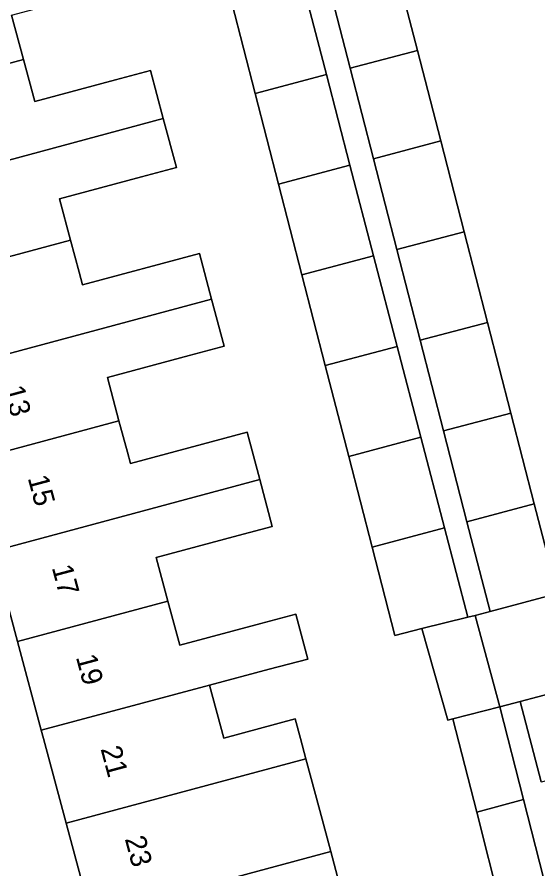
# Model space of a CAD drawing. Extents: x 162542 to 163147, y 380779 to 381521.
# Drawn here: x 162829.15 to 162854.22, y 380993.71 to 381034.74 of the extents above; entities that cross this region are included whole.
import ezdxf

# ---------------------------------------------------------------- set-up
doc = ezdxf.new("R2010")
doc.units = 0
for name, color, linetype in [('IMGEO_Erf', 7, 'Continuous'), ('IMGEO_Pand', 7, 'Continuous'), ('IMGEO_Pand_nummerreeks', 7, 'Continuous'), ('IMGEO_Voetpad_open', 7, 'Continuous')]:
    doc.layers.add(name, color=color, linetype=linetype)

msp = doc.modelspace()

# ---------------------------------------------------------------- linework, layer by layer
at = {"layer": 'IMGEO_Erf'}
for points in [[(162847.287, 381037.503), (162848.413, 381033.132), (162849.536, 381028.771), (162850.663, 381024.399), (162851.787, 381020.033), (162852.913, 381015.664), (162854.038, 381011.295), (162855.15, 381006.98)], [(162854.658, 380983.098), (162853.56, 380987.421), (162852.41, 380991.92), (162851.269, 380996.442), (162850.127, 381000.937), (162849.88, 381000.872), (162848.633, 381005.288), (162847.331, 381004.952), (162846.231, 381009.217), (162845.11, 381013.569), (162843.98, 381017.955), (162842.856, 381022.321), (162841.729, 381026.695), (162840.606, 381031.053), (162839.48, 381035.426)], [(162828.882, 381034.83), (162829.455, 381032.699), (162829.999, 381030.674), (162833.885, 381031.717), (162835.564, 381032.168), (162836.183, 381029.85), (162836.814, 381027.489), (162835.142, 381027.04), (162831.192, 381025.979), (162831.725, 381023.992), (162832.141, 381022.443), (162832.304, 381021.835), (162837.922, 381023.344), (162838.506, 381021.158), (162839.112, 381018.89), (162837.427, 381018.438), (162833.492, 381017.382), (162834.051, 381015.3), (162834.458, 381013.785), (162834.606, 381013.232), (162840.221, 381014.741), (162840.83, 381012.465), (162841.433, 381010.207), (162839.784, 381009.764), (162835.843, 381008.706), (162836.404, 381006.615), (162836.976, 381004.485), (162840.883, 381005.534), (162842.562, 381005.985), (162843.139, 381003.824), (162841.28, 381003.339), (162838.415, 381002.571), (162839.101, 381000.019), (162842.533, 381000.941), (162842.786, 381000), (162843.05, 380999.017), (162843.72, 380996.527), (162844.252, 380994.548), (162845.437, 380990.045)]]:
    msp.add_lwpolyline(points, dxfattribs=at)
at = {"layer": 'IMGEO_Pand'}
for points in [[(162828.882, 381034.83), (162832.803, 381035.883), (162834.452, 381036.326), (162833.857, 381038.543), (162832.853, 381038.273), (162820.985, 381035.078), (162822.153, 381030.734), (162829.455, 381032.699)], [(162847.287, 381037.503), (162844.051, 381036.642), (162845.177, 381032.27), (162848.413, 381033.132)], [(162842.898, 381036.336), (162839.48, 381035.426), (162840.606, 381031.053), (162844.036, 381031.966)], [(162848.413, 381033.132), (162845.177, 381032.27), (162846.3, 381027.911), (162849.536, 381028.771)], [(162829.455, 381032.699), (162822.153, 381030.734), (162823.321, 381026.389), (162836.183, 381029.85), (162835.564, 381032.168), (162833.885, 381031.717), (162829.999, 381030.674)], [(162844.036, 381031.966), (162840.606, 381031.053), (162841.729, 381026.695), (162845.17, 381027.61)], [(162823.321, 381026.389), (162824.489, 381022.045), (162831.725, 381023.992), (162831.192, 381025.979), (162835.142, 381027.04), (162836.814, 381027.489), (162836.183, 381029.85)], [(162849.536, 381028.771), (162846.3, 381027.911), (162847.426, 381023.537), (162850.663, 381024.399)], [(162845.17, 381027.61), (162841.729, 381026.695), (162842.856, 381022.321), (162846.308, 381023.24)], [(162850.663, 381024.399), (162847.426, 381023.537), (162848.551, 381019.172), (162851.787, 381020.033)], [(162838.506, 381021.158), (162837.922, 381023.344), (162832.304, 381021.835), (162832.141, 381022.443), (162831.725, 381023.992), (162824.489, 381022.045), (162825.658, 381017.7)], [(162846.308, 381023.24), (162842.856, 381022.321), (162843.98, 381017.955), (162847.444, 381018.877)], [(162834.051, 381015.3), (162833.492, 381017.382), (162837.427, 381018.438), (162839.112, 381018.89), (162838.506, 381021.158), (162825.658, 381017.7), (162826.826, 381013.355)], [(162851.787, 381020.033), (162848.551, 381019.172), (162849.676, 381014.803), (162852.913, 381015.664)], [(162847.444, 381018.877), (162843.98, 381017.955), (162845.11, 381013.569), (162848.582, 381014.503)], [(162852.913, 381015.664), (162849.676, 381014.803), (162850.802, 381010.434), (162854.038, 381011.295)], [(162834.051, 381015.3), (162826.826, 381013.355), (162827.994, 381009.01), (162840.83, 381012.465), (162840.221, 381014.741), (162834.606, 381013.232), (162834.458, 381013.785)], [(162848.582, 381014.503), (162845.11, 381013.569), (162846.231, 381009.217), (162849.717, 381010.145)], [(162840.83, 381012.465), (162827.994, 381009.01), (162829.162, 381004.666), (162836.404, 381006.615), (162835.843, 381008.706), (162839.784, 381009.764), (162841.433, 381010.207)], [(162854.038, 381011.295), (162850.802, 381010.434), (162851.915, 381006.113), (162855.15, 381006.98)], [(162849.717, 381010.145), (162846.231, 381009.217), (162847.331, 381004.952), (162848.633, 381005.288), (162850.838, 381005.836)], [(162855.15, 381006.98), (162851.915, 381006.113), (162851.188, 381005.923), (162852.384, 381001.526), (162853.05, 381001.699), (162853.368, 381001.782), (162855.067, 381002.224), (162857.52, 381002.862), (162856.378, 381007.296)], [(162842.562, 381005.985), (162840.883, 381005.534), (162836.976, 381004.485), (162836.404, 381006.615), (162829.162, 381004.666), (162830.31, 381000.397), (162838.415, 381002.571), (162841.28, 381003.339), (162843.139, 381003.824)], [(162851.188, 381005.923), (162850.838, 381005.836), (162848.633, 381005.288), (162849.88, 381000.872), (162850.127, 381000.937), (162852.384, 381001.526)], [(162838.415, 381002.571), (162830.31, 381000.397), (162830.417, 381000), (162831.515, 380995.917), (162843.05, 380999.017), (162842.786, 381000), (162842.533, 381000.941), (162839.101, 381000.019)], [(162855.067, 381002.224), (162853.368, 381001.782), (162854.378, 380997.91), (162854.454, 380997.93), (162856.077, 380998.353)], [(162852.384, 381001.526), (162850.127, 381000.937), (162851.269, 380996.442), (162853.528, 380997.052)], [(162843.05, 380999.017), (162831.515, 380995.917), (162832.72, 380991.435), (162840.74, 380993.6), (162844.252, 380994.548), (162843.72, 380996.527)], [(162853.528, 380997.052), (162851.269, 380996.442), (162852.41, 380991.92), (162854.677, 380992.529)], [(162844.252, 380994.548), (162840.74, 380993.6), (162832.72, 380991.435), (162833.926, 380986.95), (162845.437, 380990.045)]]:
    msp.add_lwpolyline(points, close=True, dxfattribs=at)
at = {"layer": 'IMGEO_Voetpad_open'}
for points in [[(162842.898, 381036.336), (162844.036, 381031.966), (162845.17, 381027.61), (162846.308, 381023.24), (162847.444, 381018.877), (162848.582, 381014.503), (162849.717, 381010.145), (162850.838, 381005.836), (162851.188, 381005.923), (162851.915, 381006.113), (162850.802, 381010.434), (162849.676, 381014.803), (162848.551, 381019.172), (162847.426, 381023.537), (162846.3, 381027.911), (162845.177, 381032.27), (162844.051, 381036.642)], [(162843.526, 380951.248), (162842.365, 380955.565), (162841.16, 380960.047), (162839.902, 380964.725), (162839.716, 380965.417), (162838.611, 380969.527), (162837.445, 380973.863), (162836.289, 380978.16), (162835.132, 380982.466), (162833.926, 380986.95), (162832.72, 380991.435), (162831.515, 380995.917), (162830.417, 381000), (162830.31, 381000.397), (162829.162, 381004.666), (162827.994, 381009.01), (162826.826, 381013.355), (162825.658, 381017.7), (162824.489, 381022.045), (162823.321, 381026.389), (162822.153, 381030.734), (162820.985, 381035.078)], [(162854.378, 380997.91), (162853.368, 381001.782), (162853.05, 381001.699), (162852.384, 381001.526), (162853.528, 380997.052), (162854.677, 380992.529)]]:
    msp.add_lwpolyline(points, dxfattribs=at)

# ---------------------------------------------------------------- texts
at = {"layer": 'IMGEO_Pand_nummerreeks'}
for s, rotation, p in [('13', 285.0507, (162828.494, 381016.856)), ('15', 285.0507, (162829.654, 381012.544)), ('17', 285.0507, (162830.813, 381008.231)), ('19', 285.0514, (162831.973, 381003.918)), ('21', 285.0514, (162833.161, 380999.5)), ('23', 285.0501, (162834.326, 380995.17))]:
    msp.add_text(s, height=1, rotation=rotation, dxfattribs=at).set_placement(p)

doc.saveas('drawing.dxf')
